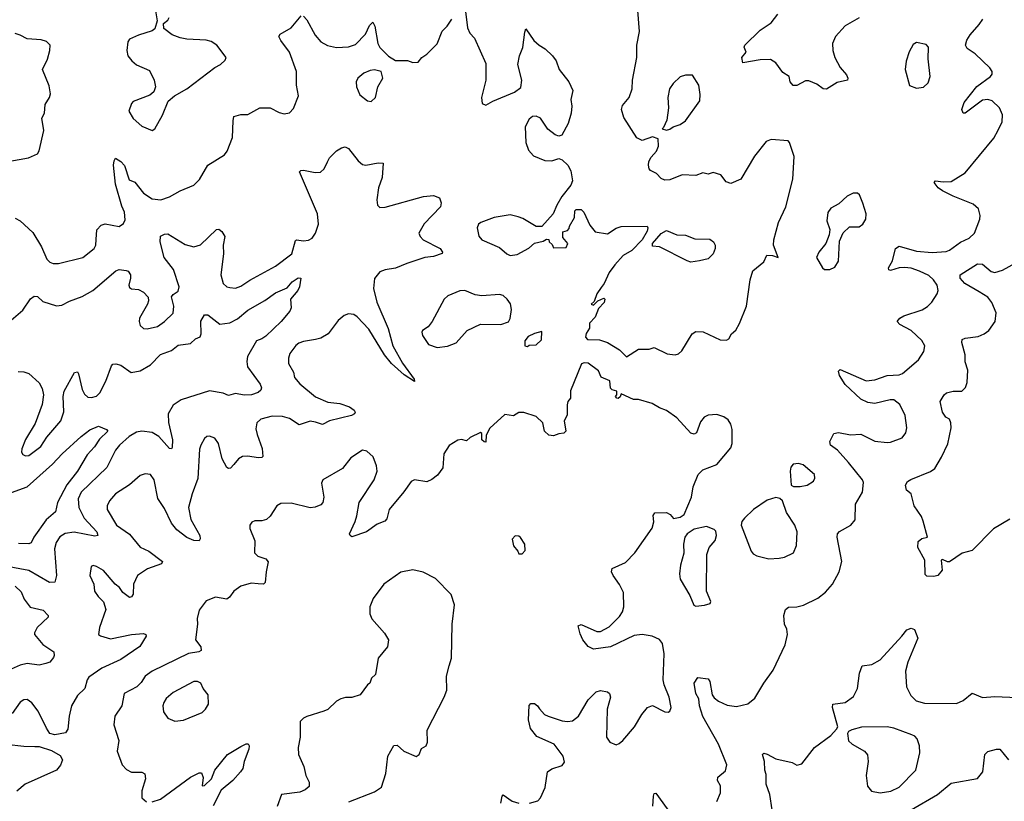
# Model space of a CAD drawing. Extents: x 1550320 to 1685906, y 509093 to 640511.
# Tile 319 of 532: x 1613882 to 1619550, y 563196 to 567692. Entities that reach past the tile are written whole.
import ezdxf

# ---------------------------------------------------------------- set-up
doc = ezdxf.new("R2010")
doc.units = 0

msp = doc.modelspace()

# ---------------------------------------------------------------- linework, layer by layer
at = {"layer": '0CON20XD'}
for points in [[(1614662.5, 567755), (1614673.3, 567685), (1614660.5, 567639.5), (1614645, 567628), (1614565, 567603.3), (1614515, 567580), (1614503.8, 567565), (1614498, 567515), (1614503.8, 567485), (1614526.7, 567455), (1614555, 567432), (1614629.1, 567399.1), (1614656, 567345), (1614663.8, 567305), (1614655, 567277.5), (1614631.7, 567258.3), (1614535, 567222.5), (1614525, 567210), (1614510, 567165), (1614535, 567123.3), (1614585, 567080), (1614645, 567053.8)], [(1616446, 567755), (1616460, 567645), (1616473.8, 567615), (1616500, 567585), (1616565, 567440), (1616565.9, 567344.1), (1616540, 567245), (1616545, 567210), (1616565, 567200), (1616606.4, 567223.6), (1616730, 567275), (1616767, 567303), (1616772.5, 567345), (1616750, 567435), (1616758.8, 567485), (1616778.1, 567531.9), (1616790.7, 567620.7), (1616795, 567640), (1616842.3, 567572.3), (1616872.5, 567545), (1616907.5, 567525), (1616950, 567485), (1616970, 567455), (1616987.5, 567405), (1617042.5, 567335), (1617066, 567285), (1617053.9, 567233.9), (1617060, 567195), (1617056.2, 567155), (1617038.8, 567095), (1617003, 567027), (1616985, 567022.5), (1616965, 567030), (1616923, 567063), (1616880, 567125), (1616855, 567136.9), (1616835, 567135.7), (1616815, 567120), (1616792.5, 567075), (1616795.9, 566985.9), (1616811.7, 566941.7), (1616839.3, 566909.3), (1616905, 566881.2), (1616945, 566880), (1616985, 566893.3), (1617005, 566886.7), (1617036.7, 566855), (1617055, 566822.5), (1617063.8, 566765), (1617055, 566740), (1617003.3, 566675), (1616973.9, 566626.1), (1616952.5, 566575), (1616887, 566503), (1616855, 566502.5), (1616778.5, 566548.5), (1616752, 566558), (1616705, 566570), (1616612.5, 566555), (1616537.5, 566525), (1616523.3, 566515), (1616516.2, 566495), (1616526.1, 566446.1), (1616543.3, 566425), (1616645, 566380.8), (1616686.2, 566345), (1616705.9, 566335.9), (1616745, 566341.2), (1616812.3, 566377.7), (1616845, 566407.5), (1616895, 566417.5), (1616915, 566430), (1616928.3, 566428.3), (1616930, 566415), (1616948.3, 566398.3), (1616955, 566380), (1617028.3, 566381.7), (1617037.5, 566405), (1617008.3, 566438.3), (1617008.3, 566471.7), (1617035, 566480), (1617045, 566490), (1617047.5, 566505), (1617076.4, 566553.6), (1617078.3, 566591.7), (1617085, 566600), (1617115, 566600), (1617130, 566585), (1617165, 566510), (1617195, 566472.5), (1617265, 566460), (1617315, 566493.3), (1617345, 566503.3), (1617493.8, 566503.8), (1617498, 566495), (1617494.4, 566475), (1617466.4, 566425), (1617406, 566364), (1617356.2, 566335), (1617308.3, 566281.7), (1617275, 566237.5), (1617245.9, 566174.1), (1617228.6, 566151.4), (1617204, 566115), (1617188.3, 566071.7), (1617172.5, 566055), (1617185, 566050), (1617210, 566075), (1617245, 566090), (1617250, 566085), (1617247.5, 566065), (1617215, 566030), (1617195, 565980), (1617163, 565947), (1617161.7, 565918.3), (1617143, 565887), (1617140, 565865), (1617151.7, 565851.7), (1617219.5, 565849.5), (1617265.9, 565835.9), (1617335, 565792.5), (1617375, 565752.5), (1617445, 565797.5), (1617505, 565796.7), (1617535, 565806.2), (1617609.1, 565769.1), (1617655, 565764.3), (1617675, 565770.8), (1617693.4, 565786.6), (1617753.8, 565885), (1617775, 565898.8), (1617817.3, 565897.3), (1617915, 565851.2), (1617950.7, 565849.3), (1617963.9, 565856.1), (1617980, 565885), (1618004.1, 565905.9), (1618025.7, 565944.3), (1618065.6, 566045), (1618087.1, 566195), (1618101.7, 566248.3), (1618165, 566300), (1618182.7, 566337.3), (1618215, 566335.8), (1618247.5, 566325), (1618222.2, 566395), (1618222.5, 566425), (1618249.4, 566525), (1618293.3, 566615), (1618332.1, 566775), (1618341.1, 566905), (1618314, 566985), (1618305.5, 566995.5), (1618207.6, 567002.4), (1618179.4, 566990.6), (1618112, 566908), (1618034.3, 566775.7), (1617975, 566750), (1617948.8, 566758.8), (1617918.8, 566798.8), (1617875, 566814), (1617845, 566803.8), (1617815, 566812), (1617775, 566796), (1617695, 566799.2), (1617625, 566770.8), (1617595, 566769.2), (1617575, 566778), (1617547.3, 566807.3), (1617512.5, 566825), (1617506.7, 566835), (1617501.2, 566855), (1617504.2, 566875.8), (1617518, 566902), (1617548.8, 566935), (1617560, 566965), (1617557, 567007), (1617525, 567017.5), (1617465, 566997.5), (1617435, 567013.3), (1617360.3, 567130.3), (1617346, 567175), (1617351.7, 567198.3), (1617390, 567245), (1617408.8, 567295), (1617409.2, 567345), (1617434.3, 567475), (1617434.4, 567545.6), (1617450, 567625), (1617440, 567745)], [(1613855, 566550.8), (1613885, 566535.6), (1613957.3, 566467.3), (1614007.5, 566385), (1614038.1, 566315), (1614055, 566298.1), (1614075, 566290), (1614105, 566289.1), (1614245, 566324.5), (1614310, 566375), (1614319.5, 566395), (1614322.7, 566427.3), (1614327, 566483), (1614350.5, 566509.5), (1614375, 566516.9), (1614455, 566502), (1614479.7, 566520.3), (1614489.1, 566540.9), (1614484.4, 566585), (1614469.1, 566619.1), (1614434.2, 566745.8), (1614422.5, 566855), (1614425, 566880), (1614433.8, 566896.2), (1614465, 566876.2), (1614485, 566853.8), (1614511.8, 566771.8), (1614545, 566758.2), (1614595, 566693.9), (1614645, 566661.1), (1614695, 566655.7), (1614745, 566672.5), (1614805, 566706.7), (1614885, 566740.8), (1614917.4, 566772.6), (1614964.8, 566855.2), (1615061.4, 566915), (1615076.7, 566935), (1615106.2, 567013.8), (1615110.3, 567110.3), (1615115, 567136), (1615155, 567147.5), (1615195, 567146), (1615264.6, 567185.4), (1615324.5, 567184.5), (1615375, 567159.2), (1615405, 567151.2), (1615435, 567156.7), (1615458.3, 567181.7), (1615487.1, 567255), (1615475.7, 567315), (1615475.5, 567395), (1615434.7, 567504.7), (1615385, 567572), (1615374.2, 567595.8), (1615380.9, 567609.1), (1615444.4, 567645.6), (1615502.5, 567715)], [(1614645, 567053.8), (1614660, 567065), (1614705, 567143.3), (1614735.8, 567224.2), (1614773.3, 567255), (1614845, 567294.3), (1615005, 567416.7), (1615037.5, 567435), (1615065, 567460), (1615070, 567475), (1615016.7, 567545), (1614985, 567566), (1614955, 567574), (1614845, 567579.2), (1614805, 567587.5), (1614760, 567605), (1614711.7, 567641.7), (1614710, 567670), (1614735, 567690), (1614742.5, 567705)], [(1615515, 567712), (1615535, 567692), (1615583.9, 567603.9), (1615615, 567565.5), (1615653.1, 567543.1), (1615705, 567531.9), (1615775, 567536.9), (1615815, 567549.2), (1615871.9, 567608.1), (1615895, 567658.8), (1615915, 567678.8), (1615926.2, 567655), (1615943.1, 567555), (1615955, 567532), (1616005, 567483.3), (1616045, 567457.5), (1616115, 567456.7), (1616145, 567446.7), (1616175, 567447.5), (1616197.5, 567475), (1616225.9, 567494.1), (1616285, 567553.8), (1616314.3, 567625.7), (1616343.3, 567655), (1616370, 567695)], [(1617895.5, 563195), (1617915.7, 563245), (1617915.7, 563285), (1617899.2, 563315), (1617900.8, 563335), (1617945, 563370.8), (1617952.1, 563405), (1617905.8, 563525), (1617815, 563684.3), (1617795.5, 563744.5), (1617792, 563785), (1617773.9, 563815), (1617765.6, 563875), (1617785, 563908.1), (1617845, 563900), (1617854.2, 563884.2), (1617867.6, 563807.6), (1617880, 563790), (1617905, 563772.3), (1617955, 563748.5), (1618008.2, 563741.8), (1618073.1, 563756.9), (1618115, 563788.8), (1618165.7, 563875), (1618220.2, 563949.8), (1618288.1, 564095), (1618302.2, 564155), (1618298.9, 564185), (1618285.5, 564215.5), (1618280.9, 564265), (1618290, 564300), (1618307.5, 564312.5), (1618355.4, 564314.6), (1618395, 564324.4), (1618476.2, 564365), (1618520.7, 564399.3), (1618561.4, 564445), (1618599.4, 564515), (1618615.7, 564575), (1618588.6, 564715), (1618590, 564735), (1618601.3, 564748.7), (1618666.2, 564785), (1618692, 564815), (1618693.5, 564905), (1618733.3, 564975), (1618739.6, 565029.6), (1618734.4, 565045), (1618653.8, 565145), (1618589.6, 565215), (1618550, 565245), (1618545.7, 565265), (1618568.8, 565311.2), (1618595, 565318), (1618665, 565304.2), (1618725, 565307.1), (1618805, 565266.9), (1618875, 565259.2), (1618895, 565262.5), (1618962.7, 565287.3), (1618984.2, 565315.8), (1618988.6, 565345), (1618978.9, 565415), (1618948.5, 565478.5), (1618915, 565504.6), (1618893.3, 565505), (1618805, 565483.8), (1618765, 565490.4), (1618725, 565509.1), (1618635, 565593.1), (1618602.2, 565645), (1618595, 565670), (1618605, 565680), (1618755, 565614.4), (1618805, 565620.5), (1618875, 565644.4), (1618945, 565649.1), (1618965, 565656.7), (1619056.2, 565735), (1619087.3, 565782.7), (1619093.1, 565815), (1619076, 565846), (1619015, 565903.5), (1618947.9, 565937.9), (1618934, 565955), (1618949.2, 565975), (1618971.9, 565988.1), (1619077.1, 566022.9), (1619108.3, 566041.7), (1619133.6, 566066.4), (1619163.1, 566115), (1619168.9, 566135), (1619163.5, 566165), (1619143.5, 566195), (1619115, 566220), (1619062.5, 566245), (1619015, 566262.3), (1618975, 566267.5), (1618944.4, 566265.6), (1618895, 566250), (1618885, 566252.5), (1618883.8, 566265), (1618907.5, 566305), (1618924, 566375), (1618945, 566390), (1619045, 566360.4), (1619135, 566353.8), (1619215, 566359.5), (1619235, 566366.9), (1619297.4, 566412.6), (1619348, 566435), (1619378.1, 566465), (1619409.4, 566545), (1619411.4, 566565), (1619402, 566605), (1619371.3, 566631.3), (1619255, 566676.1), (1619195, 566706.8), (1619170, 566725), (1619146.2, 566755), (1619155, 566765.8), (1619198.9, 566758.9), (1619245, 566761.3), (1619325, 566811.1), (1619489.1, 567010.9), (1619515, 567056.2), (1619538.6, 567105), (1619540.5, 567145), (1619522.2, 567185), (1619480.8, 567225), (1619455, 567233.8), (1619425, 567229.1), (1619325, 567154.2), (1619313.3, 567155), (1619306, 567175), (1619320, 567215), (1619391.7, 567308.3), (1619471.2, 567365), (1619480.8, 567379.2), (1619481.2, 567395), (1619466, 567415), (1619383.1, 567495), (1619336.4, 567526.4), (1619326.9, 567545), (1619334.5, 567575), (1619353.8, 567605), (1619406.3, 567663.7), (1619426.4, 567695)], [(1618715, 567702.7), (1618635, 567657.5), (1618577.8, 567595), (1618561.8, 567555), (1618562.9, 567515), (1618575.4, 567475.4), (1618605, 567416.2), (1618641.2, 567375), (1618650, 567355), (1618647.5, 567345), (1618588.3, 567331.7), (1618527.3, 567292.7), (1618507.5, 567295), (1618471.1, 567321.1), (1618425, 567340.8), (1618405, 567340.8), (1618355, 567314), (1618335, 567313.8), (1618316.7, 567335), (1618312.5, 567365), (1618275, 567388.8), (1618235, 567443.3), (1618205, 567464), (1618145, 567461.4), (1618045, 567443.3), (1618040, 567475), (1618063.3, 567505), (1618053.3, 567535), (1618056.7, 567545), (1618145, 567631.2), (1618208.8, 567675), (1618246.6, 567723.4)], [(1613825, 566877.5), (1613932.3, 566897.7), (1613985, 566920), (1613995, 566937.5), (1614020.5, 567055), (1614009.2, 567125), (1614024.4, 567155), (1614028.1, 567205), (1614054.2, 567245), (1614060, 567265), (1614052.3, 567312.3), (1614013.8, 567405), (1614041.2, 567465), (1614056.2, 567515), (1614056.7, 567545), (1614036.1, 567566.1), (1614006.2, 567576.2), (1613925, 567582), (1613885, 567604), (1613855, 567612)], [(1619045, 567298), (1619085, 567304.3), (1619111.7, 567328.3), (1619123.1, 567365), (1619112.3, 567467.7), (1619113.6, 567533.6), (1619100, 567550), (1619045, 567561.2), (1619025, 567550), (1619002.7, 567507.3), (1618985.7, 567454.3), (1618978.6, 567405), (1619004.3, 567314.3), (1619045, 567298)], [(1615905, 567222), (1615930, 567245), (1615944.1, 567305.9), (1615973.3, 567355), (1615963.3, 567393.3), (1615925, 567403.8), (1615899.5, 567400.5), (1615863.3, 567385), (1615828, 567355), (1615819.2, 567335), (1615820, 567305), (1615839.7, 567259.7), (1615883.3, 567225), (1615905, 567222)], [(1617605, 567057.5), (1617625, 567062.5), (1617643.3, 567076.7), (1617685, 567088.8), (1617715, 567110), (1617796.9, 567225), (1617799.1, 567260.9), (1617792.2, 567315), (1617755, 567373.3), (1617715, 567372.5), (1617685, 567364), (1617644.6, 567325.4), (1617623.1, 567295), (1617612.9, 567245), (1617617.5, 567185), (1617607.5, 567115), (1617588.3, 567071.7), (1617580, 567065), (1617605, 567057.5)], [(1613818.6, 565951.4), (1613899.8, 566020.2), (1613944.5, 566085.5), (1613965, 566100.8), (1613985, 566099.2), (1614015, 566070.8), (1614093.9, 566046.1), (1614125, 566050.8), (1614168, 566072), (1614240.7, 566099.3), (1614304, 566135), (1614435, 566248), (1614455, 566254.2), (1614495, 566249.2), (1614506.2, 566245), (1614519.2, 566225), (1614520.8, 566205), (1614510.6, 566165), (1614515, 566152), (1614525, 566144.3), (1614565, 566140), (1614595, 566125.6), (1614621.9, 566095), (1614624.4, 566075), (1614618.6, 566055), (1614572.5, 565975), (1614569.2, 565955), (1614575, 565932.5), (1614595, 565916.2), (1614615, 565912.9), (1614675, 565926.9), (1614715, 565955.7), (1614765.2, 566004.8), (1614769.1, 566045), (1614755, 566097.5), (1614765, 566111.2), (1614795, 566130), (1614800.5, 566155), (1614768, 566255), (1614713.9, 566325), (1614691.1, 566415), (1614693.5, 566446.5), (1614715, 566458), (1614735, 566460), (1614835, 566398.9), (1614885, 566385.8), (1614923, 566397), (1615015, 566486), (1615027.7, 566487.7), (1615045, 566473.3), (1615063.8, 566445), (1615053.1, 566395), (1615054.4, 566345), (1615040, 566225), (1615052.5, 566175), (1615075, 566155.8), (1615090.9, 566150.9), (1615125, 566148.6), (1615155, 566160), (1615206, 566194), (1615355, 566274.4), (1615448.1, 566345), (1615468.9, 566421.1), (1615475, 566425.5), (1615515, 566420), (1615545, 566423.3), (1615565, 566435.8), (1615585.6, 566465), (1615602.5, 566515), (1615597.1, 566575), (1615493.6, 566816.4), (1615500, 566825), (1615515, 566826.7), (1615583.2, 566813.2), (1615613.3, 566815), (1615634.4, 566835), (1615653.6, 566875), (1615665, 566896.9), (1615705, 566938), (1615734.1, 566955.9), (1615755, 566960), (1615775, 566951.2), (1615829.8, 566879.8), (1615855, 566858.6), (1615875, 566855.6), (1615945, 566869.2), (1615975, 566867.5), (1615967.8, 566785), (1615947.3, 566725), (1615938.1, 566655), (1615942, 566625), (1615955, 566612.5), (1615985, 566614.4), (1616205.7, 566675.7), (1616265, 566681.2), (1616298, 566668), (1616308.8, 566638.8), (1616304.2, 566615), (1616211.3, 566518.7), (1616180.6, 566465), (1616187.1, 566445), (1616205.5, 566425.5), (1616302, 566375), (1616316.2, 566355), (1616313.6, 566346.4), (1616265, 566329.2), (1616215, 566324.3), (1616110.6, 566289.4), (1616045, 566262.7), (1615985, 566252.9), (1615955, 566240.8), (1615925, 566203.3), (1615918.9, 566145), (1615938.1, 566068.1), (1616003.8, 565915), (1616030, 565815), (1616086.1, 565716.1), (1616152.5, 565625), (1616155, 565610), (1616095, 565649.4), (1616022.5, 565715), (1615981.5, 565765), (1615891.6, 565911.6), (1615825, 565983.5), (1615805, 565996.2), (1615775, 566000.4), (1615749.8, 565990.2), (1615715, 565960.8), (1615658.6, 565885), (1615615, 565859.4), (1615585, 565852.9), (1615515, 565841.4), (1615488.7, 565831.3), (1615471.7, 565818.3), (1615437.5, 565772.5), (1615428.9, 565745), (1615428.9, 565715), (1615458.1, 565665), (1615464.5, 565634.5), (1615495, 565596.9), (1615585, 565522.9), (1615655, 565492.7), (1615725, 565484.6), (1615780, 565465), (1615806.7, 565445), (1615813.3, 565435), (1615810, 565425), (1615792.5, 565415), (1615665.8, 565384.2), (1615625, 565362.5), (1615585, 565377.7), (1615555, 565381.8), (1615491.7, 565361.7), (1615435, 565397.9), (1615395, 565408.5), (1615335, 565411.2), (1615270, 565395), (1615247.6, 565372.4), (1615242.1, 565337.9), (1615248.2, 565305), (1615278, 565225), (1615281.2, 565178.8), (1615275, 565172.9), (1615255, 565171.5), (1615195, 565181.8), (1615165, 565179.1), (1615141.9, 565165), (1615115, 565134.2), (1615095, 565112.5), (1615085, 565110), (1615075, 565116), (1615048.1, 565165), (1615025.7, 565255), (1615005, 565283.8), (1614975, 565296.7), (1614960, 565295), (1614946.4, 565283.6), (1614924, 565245), (1614917.7, 565222.3), (1614907.2, 565052.8), (1614874.5, 564965), (1614854.6, 564885), (1614866.4, 564816.4), (1614918.2, 564725), (1614920.8, 564705), (1614915, 564694), (1614885, 564696.9), (1614843.6, 564713.6), (1614787.3, 564757.3), (1614755.2, 564795.2), (1614715, 564880.6), (1614678.1, 564938.1), (1614655.5, 565045.5), (1614635, 565076.2), (1614605, 565079.2), (1614575, 565070), (1614514, 565016), (1614434.4, 564965), (1614398.5, 564925), (1614386.5, 564895), (1614385.6, 564875), (1614438.5, 564785), (1614515, 564732.2), (1614575, 564658.6), (1614625, 564634.3), (1614704, 564575), (1614698.2, 564561.8), (1614617.6, 564532.4), (1614560, 564495), (1614537.8, 564445), (1614535, 564387.5), (1614525, 564371.2), (1614515, 564368.8), (1614475, 564396.7), (1614457.5, 564425), (1614431.2, 564445), (1614365, 564523.3), (1614325, 564546.7), (1614305, 564552.5), (1614293, 564547), (1614286.2, 564495), (1614308.8, 564445), (1614312, 564405), (1614333.2, 564373.2), (1614364.1, 564344.1), (1614378.8, 564298.8), (1614341.9, 564195), (1614336.2, 564155), (1614346.9, 564146.9), (1614405, 564131.2), (1614525.3, 564155.3), (1614595, 564160.8), (1614608.8, 564155), (1614610, 564145), (1614573.6, 564086.4), (1614465, 564011.5), (1614355, 563961.8), (1614280.4, 563909.6), (1614270.5, 563895), (1614257.1, 563845), (1614215.7, 563805), (1614180.6, 563745), (1614166.7, 563685), (1614158.7, 563611.3), (1614145, 563590), (1614085, 563578.8), (1614056.1, 563586.1), (1614035.8, 563615.8), (1613987.5, 563715), (1613952.1, 563762.1), (1613925, 563780.8), (1613905, 563779.2), (1613885, 563765.8), (1613839.1, 563700.9)], [(1618545, 566254.2), (1618575, 566268.8), (1618595, 566302.5), (1618602.3, 566417.7), (1618623.1, 566466.9), (1618659.5, 566500.5), (1618715, 566500), (1618736, 566515), (1618754, 566545), (1618755.8, 566575), (1618736.4, 566636.4), (1618716.7, 566685), (1618705, 566693.3), (1618680, 566695), (1618645, 566676), (1618597.9, 566632.1), (1618552.1, 566607.9), (1618535, 566582.5), (1618528.8, 566535), (1618546.7, 566485), (1618542.5, 566455), (1618522.5, 566405), (1618482.5, 566355), (1618470, 566325), (1618503.3, 566265), (1618515.9, 566255.9), (1618545, 566254.2)], [(1617745, 566298), (1617725, 566304.3), (1617565.6, 566385.6), (1617525, 566390), (1617524.2, 566405), (1617575, 566462.9), (1617605, 566480), (1617665, 566453.8), (1617715, 566452), (1617768.8, 566431.2), (1617855, 566430), (1617876.7, 566415), (1617886.2, 566395), (1617886.2, 566375), (1617873.3, 566345), (1617845, 566316.7), (1617795, 566304), (1617745, 566298)], [(1619581.9, 564818.1), (1619487.6, 564762.4), (1619365, 564639.2), (1619306.7, 564623.3), (1619235, 564574.2), (1619223.1, 564573.1), (1619195, 564586.7), (1619187, 564583), (1619192, 564525), (1619166.7, 564495), (1619145, 564488.8), (1619105, 564490), (1619095, 564500), (1619092.3, 564582.3), (1619053.3, 564655), (1619055, 564690), (1619075, 564707.5), (1619107.5, 564715), (1619083.3, 564806.7), (1619073.8, 564835), (1619032, 564895), (1619013.6, 564963.6), (1618986.4, 564986.4), (1618982, 565015), (1618993.3, 565035), (1619013, 565047), (1619125, 565093.1), (1619149.8, 565110.2), (1619189.4, 565175), (1619225, 565252.5), (1619243.6, 565345), (1619242.1, 565372.1), (1619235, 565393.3), (1619213.8, 565405), (1619194.4, 565434.4), (1619181.2, 565495), (1619203.8, 565535), (1619216.7, 565545), (1619255, 565554.4), (1619305, 565555.8), (1619326, 565576), (1619335.8, 565605.8), (1619340.8, 565675), (1619324.6, 565724.6), (1619324.6, 565765), (1619305.7, 565835), (1619307.5, 565852.5), (1619325, 565860.6), (1619400.2, 565869.8), (1619435, 565884.5), (1619461.4, 565905), (1619497.1, 565955), (1619504.3, 566005), (1619477.8, 566065), (1619455.3, 566095.3), (1619405, 566126.9), (1619322.2, 566175), (1619295.6, 566205), (1619295.8, 566225), (1619395, 566287.9), (1619425, 566285.5), (1619473.8, 566243.8), (1619495, 566237.3), (1619539.6, 566250.4), (1619616, 566294)], [(1613872.3, 565667.7), (1613905, 565666.2), (1613935, 565656.7), (1613995, 565603.8), (1614010.9, 565570.9), (1614018.6, 565535), (1614011.1, 565478.9), (1613971.1, 565368.9), (1613915, 565277.5), (1613895, 565222.5), (1613892.9, 565205), (1613900.3, 565190.3), (1613915, 565182.5), (1613935, 565184.2), (1614002.8, 565237.2), (1614038.6, 565291.4), (1614118.9, 565385), (1614135.5, 565435.5), (1614133.1, 565525), (1614138.6, 565555), (1614198.3, 565661.7), (1614215, 565666.7), (1614221.2, 565655), (1614241.8, 565565), (1614255, 565538.6), (1614275, 565521.1), (1614295, 565517.8), (1614325, 565526.7), (1614343.1, 565545), (1614377.6, 565612.4), (1614409.7, 565700.3), (1614418.8, 565711.2), (1614435, 565713.1), (1614465, 565704.5), (1614523.3, 565663.3), (1614575, 565672.9), (1614635, 565707.5), (1614693.4, 565766.6), (1614755, 565788.9), (1614795, 565818.9), (1614865, 565828.5), (1614895, 565855.8), (1614921.7, 565868.3), (1614927.1, 565885), (1614925, 565957.5), (1614945, 565993.8), (1614965, 565993.8), (1615035, 565940.5), (1615091.1, 565948.9), (1615135, 565972.2), (1615195, 566021.1), (1615294, 566076), (1615355, 566121.5), (1615421.1, 566148.9), (1615450, 566185), (1615485, 566206.7), (1615500, 566205), (1615493.3, 566155), (1615483.8, 566135), (1615440.6, 566085), (1615444.4, 566035), (1615437.5, 566015), (1615386.9, 565955), (1615298.4, 565871.6), (1615275, 565855.3), (1615244.8, 565845.2), (1615193.3, 565755), (1615189.5, 565725), (1615194.2, 565695), (1615266, 565595), (1615273.8, 565575), (1615269.5, 565560.5), (1615255, 565548), (1615216.2, 565533.8), (1615175, 565532.9), (1615125, 565542.5), (1615085, 565530), (1615052.7, 565542.7), (1614975, 565556.6), (1614811.1, 565505), (1614765, 565474.4), (1614736.2, 565425), (1614738.4, 565375), (1614760.9, 565275), (1614759.5, 565230.5), (1614755, 565223.8), (1614745, 565225.8), (1614682.5, 565295), (1614645, 565316.5), (1614585, 565324.5), (1614555, 565319.6), (1614512.5, 565295), (1614457.3, 565245), (1614434.4, 565215.6), (1614384.3, 565115.7), (1614236.1, 564973.9), (1614218.9, 564935), (1614222, 564885), (1614253.8, 564823.8), (1614326.2, 564745), (1614332.5, 564725), (1614315, 564721.8), (1614195, 564744.2), (1614144.2, 564735.8), (1614113.1, 564716.9), (1614092.1, 564685), (1614082.3, 564647.7), (1614094.7, 564495.3), (1614085, 564457.1), (1614054, 564455), (1613935, 564524.2), (1613801.2, 564548.8)], [(1616285, 565805.7), (1616345, 565814), (1616395, 565833.3), (1616457.5, 565905), (1616535, 565941.2), (1616651.7, 565938.3), (1616696.4, 565953.6), (1616706.4, 565973.6), (1616714, 566025), (1616706.8, 566056.8), (1616688.8, 566085), (1616666.2, 566105), (1616645, 566111.9), (1616543.2, 566103.2), (1616505, 566109.2), (1616445, 566133.8), (1616415, 566132), (1616345.9, 566104.1), (1616325.9, 566084.1), (1616256.7, 565955), (1616233.9, 565926.1), (1616200, 565905), (1616196.2, 565895), (1616200, 565875), (1616235, 565824.2), (1616285, 565805.7)], [(1616805, 565812.5), (1616815, 565820), (1616855, 565822.5), (1616885, 565850), (1616888.3, 565898.3), (1616845, 565887.5), (1616810, 565870), (1616790, 565845), (1616790, 565815), (1616805, 565812.5)], [(1616815.9, 563185.9), (1616865, 563198), (1616880.8, 563215), (1616906.9, 563275), (1616920.8, 563365), (1616945, 563382.9), (1617005, 563402), (1617018.3, 563421.7), (1617010.8, 563455), (1616959.2, 563525), (1616859.1, 563569.1), (1616822, 563615), (1616811.2, 563665), (1616815, 563747.5), (1616825, 563758.8), (1616845, 563758.8), (1616863.3, 563745), (1616875, 563726.7), (1616904, 563695), (1616924.5, 563684.5), (1617005, 563657.8), (1617035, 563654.4), (1617065, 563659.2), (1617098.6, 563685), (1617155, 563778.8), (1617201.2, 563825), (1617225, 563834), (1617265.8, 563825.8), (1617277.5, 563815), (1617283.3, 563795), (1617264.4, 563725), (1617260.8, 563565), (1617280, 563535), (1617315, 563521.2), (1617332.7, 563527.3), (1617354.3, 563545.7), (1617420.8, 563625), (1617463.1, 563695), (1617495.6, 563734.4), (1617525, 563746), (1617595, 563710), (1617615, 563707.5), (1617625, 563713.3), (1617633.3, 563735), (1617620.8, 563795), (1617591.4, 563865), (1617585.6, 563895), (1617592.5, 564045), (1617582.6, 564102.6), (1617565, 564125.7), (1617523.3, 564145), (1617465, 564154.6), (1617418.8, 564148.8), (1617283.8, 564085), (1617185, 564071.4), (1617155, 564086.2), (1617123.3, 564125), (1617108.3, 564158.3), (1617097.5, 564205), (1617115, 564212.5), (1617205, 564172), (1617225, 564172), (1617275, 564199.4), (1617335, 564259.2), (1617351.9, 564285), (1617360, 564315), (1617357.7, 564397.7), (1617335, 564443.3), (1617298, 564495), (1617288.8, 564515), (1617293.3, 564535), (1617369.7, 564570.3), (1617424, 564625), (1617523, 564767), (1617533.3, 564803.3), (1617529.3, 564840.7), (1617537.5, 564855), (1617605, 564856.7), (1617626.4, 564846.4), (1617645, 564822.5), (1617685, 564830), (1617707.5, 564845), (1617748.8, 564945), (1617758.8, 565005), (1617788.8, 565075), (1617815, 565103.3), (1617895, 565132.5), (1617975, 565230), (1617984.3, 565255), (1617982.9, 565335), (1617975.7, 565365), (1617959.7, 565389.7), (1617935, 565408), (1617895, 565420.8), (1617845, 565417.5), (1617823.3, 565405), (1617801.2, 565378.8), (1617777.5, 565315), (1617765, 565307.5), (1617745, 565313.3), (1617665, 565401.2), (1617605, 565443.8), (1617565, 565458.8), (1617523.9, 565483.9), (1617445, 565506.7), (1617415, 565507.5), (1617345, 565540), (1617338.3, 565521.7), (1617327, 565513), (1617320, 565515), (1617312.5, 565525), (1617320, 565535), (1617320, 565555), (1617293, 565563), (1617283, 565573), (1617280, 565615), (1617230, 565635), (1617215, 565672.5), (1617155, 565716.2), (1617131.2, 565718.8), (1617116.7, 565713.3), (1617053, 565557), (1617052.5, 565515), (1617037.5, 565495), (1617033.9, 565476.1), (1617033, 565417), (1617016.7, 565385), (1617025.9, 565324.1), (1617015, 565313.8), (1616985, 565310), (1616955, 565297.5), (1616928.3, 565301.7), (1616903.3, 565325), (1616893.6, 565373.6), (1616855, 565410), (1616785, 565433.3), (1616755, 565432.5), (1616725, 565414), (1616675, 565421.4), (1616587.9, 565342.1), (1616567.5, 565302.5), (1616565, 565262.5), (1616555, 565263.3), (1616542.5, 565275), (1616541.7, 565311.7), (1616535, 565316.7), (1616475, 565288.8), (1616455, 565268.8), (1616425, 565276.9), (1616405, 565274.2), (1616355, 565242.5), (1616322.9, 565195), (1616317.8, 565115), (1616287.5, 565072.5), (1616255, 565047.9), (1616225, 565034.4), (1616155, 565046), (1616135, 565036.2), (1616094.1, 564975.9), (1616008.8, 564875), (1615995, 564820), (1615983.6, 564806.4), (1615940.3, 564789.7), (1615878.8, 564745), (1615795, 564716.7), (1615783.9, 564723.9), (1615781.2, 564735), (1615814, 564805), (1615822.5, 564837.5), (1615836, 564915), (1615921.9, 565045), (1615939.1, 565095), (1615936.7, 565125), (1615917.6, 565177.6), (1615880.5, 565210.5), (1615856.1, 565216.1), (1615787.9, 565172.1), (1615740.3, 565109.7), (1615627.5, 565045), (1615620, 565025), (1615633.8, 564945), (1615626.2, 564915), (1615615, 564902), (1615582.4, 564887.6), (1615555, 564884.4), (1615445, 564910.5), (1615385, 564909.2), (1615362.5, 564895), (1615323.8, 564836.2), (1615302.6, 564817.4), (1615275, 564808.6), (1615235, 564808.8), (1615219.3, 564800.7), (1615206.7, 564785), (1615206.7, 564765), (1615235.7, 564695), (1615234.2, 564625), (1615253.3, 564605), (1615299.8, 564589.8), (1615313.1, 564573.1), (1615300, 564515), (1615295.6, 564454.4), (1615285, 564444.2), (1615254.2, 564445.8), (1615215, 564450), (1615155, 564432.5), (1615114, 564405), (1615090.3, 564369.7), (1615075, 564359.2), (1615009.5, 564370.5), (1614955, 564348), (1614916, 564295), (1614903.4, 564246.6), (1614905.5, 564215), (1614894.2, 564125), (1614924, 564085), (1614926.7, 564063.3), (1614914.2, 564055.8), (1614854.2, 564045.8), (1614645, 563944.5), (1614604.1, 563915.9), (1614581.1, 563878.9), (1614556.4, 563853.6), (1614484.2, 563815), (1614470, 563745), (1614430, 563685), (1614424.3, 563635), (1614453.1, 563545), (1614442.9, 563485), (1614471.2, 563405), (1614497.7, 563377.7), (1614525, 563364.2), (1614585, 563362.5), (1614602.9, 563352.9), (1614606.9, 563325), (1614584.3, 563255), (1614585.9, 563215.9), (1614612.7, 563192.7)], [(1613835, 564973.1), (1613924.8, 565005.2), (1614070.8, 565135), (1614126.4, 565195), (1614235, 565294.5), (1614285, 565331.9), (1614335, 565354), (1614382.5, 565335), (1614390, 565325), (1614341.5, 565278.5), (1614313.1, 565235), (1614270.6, 565189.4), (1614213.9, 565095), (1614153, 565017), (1614099, 564915), (1614088.7, 564861.3), (1614034.5, 564815.5), (1613963.2, 564715), (1613947.2, 564682.8), (1613935, 564677.5), (1613875, 564678.4)], [(1618375, 565006), (1618415, 565014), (1618452.3, 565037.7), (1618460, 565055), (1618456.7, 565075), (1618391.7, 565131.7), (1618365, 565139.2), (1618334.3, 565135.7), (1618321.2, 565118.8), (1618318, 565095), (1618322.5, 565015), (1618337, 565007), (1618375, 565006)], [(1618195, 564591.4), (1618255, 564594.3), (1618285, 564600), (1618336.7, 564625), (1618353, 564667), (1618356.9, 564745), (1618344.6, 564784.6), (1618296.9, 564856.9), (1618274.2, 564924.2), (1618258.3, 564938.3), (1618235, 564944), (1618185, 564927.5), (1618105.5, 564874.5), (1618053.8, 564825), (1618038.8, 564805), (1618036.2, 564785), (1618093.5, 564635), (1618105, 564618.6), (1618125, 564607.8), (1618195, 564591.4)], [(1617775, 564318), (1617825, 564323.8), (1617856.7, 564333.3), (1617860, 564345), (1617835.7, 564405), (1617837.5, 564615), (1617852, 564655), (1617885, 564696.7), (1617893.8, 564725), (1617888.8, 564748.8), (1617879.3, 564759.3), (1617835, 564776.2), (1617765, 564762), (1617725, 564733.8), (1617712, 564715), (1617704.2, 564675), (1617705.9, 564624.1), (1617685.8, 564555), (1617680, 564505), (1617685, 564473.8), (1617740.3, 564380.3), (1617763.6, 564323.6), (1617775, 564318)], [(1616775, 564620), (1616791.7, 564638.3), (1616790, 564675), (1616765, 564713.8), (1616755, 564721.2), (1616735, 564722.5), (1616717, 564703), (1616723.8, 564665), (1616750, 564635), (1616755, 564620), (1616775, 564620)], [(1615777.4, 563192.6), (1615925, 563249.4), (1615965, 563277.5), (1615990, 563355), (1616001.4, 563455), (1616035, 563516.7), (1616055, 563518.8), (1616093.4, 563483.4), (1616165, 563454.3), (1616181.2, 563465), (1616195, 563500), (1616221.2, 563515), (1616229.2, 563535), (1616228, 563605), (1616326.5, 563795), (1616340.5, 563835), (1616338.6, 563915), (1616354.3, 563975.7), (1616368.3, 564018.3), (1616371.4, 564215), (1616384.3, 564325), (1616366, 564385), (1616275, 564477.5), (1616205, 564514.2), (1616145, 564526.7), (1616075.9, 564514.1), (1615978, 564445), (1615916.8, 564363.2), (1615898.6, 564315), (1615898.6, 564275), (1615910, 564245), (1615982.4, 564162.4), (1616005.8, 564125), (1615998.8, 564085), (1615945, 564020), (1615930, 563925), (1615907.5, 563905), (1615897.5, 563875), (1615883.3, 563865), (1615841.2, 563808.8), (1615795, 563793.3), (1615757, 563793), (1615730, 563785), (1615705, 563772.5), (1615655, 563723.3), (1615633.3, 563713.3), (1615535, 563684), (1615515, 563674), (1615495.8, 563654.2), (1615495.7, 563565), (1615484.4, 563505), (1615487.8, 563465), (1615517.8, 563395), (1615529.4, 563345), (1615549.2, 563305), (1615548.3, 563281.7), (1615525, 563260.8), (1615495, 563248.6), (1615390, 563235), (1615364.2, 563165)], [(1613855, 564432.5), (1613890.5, 564400.5), (1613907.9, 564357.9), (1613943.2, 564313.2), (1614016.7, 564295), (1614046.2, 564265), (1614046.2, 564255), (1613982.2, 564195), (1613966.9, 564165), (1613967.8, 564155), (1614015, 564098.2), (1614078, 564055), (1614080, 564035), (1614077, 564023), (1614055, 563996.7), (1614032.4, 563987.6), (1613995, 563978.2), (1613925, 563988.1), (1613885, 563978.4), (1613833.8, 563956.2)], [(1618213.9, 563146.1), (1618200, 563235), (1618178.6, 563295), (1618179.5, 563349.5), (1618171.2, 563375), (1618170, 563425), (1618157.5, 563465), (1618165, 563472.5), (1618185, 563466.5), (1618235, 563439.5), (1618328.3, 563418.3), (1618355, 563404), (1618385, 563411.2), (1618456.7, 563505), (1618552.5, 563575), (1618585, 563610), (1618592.5, 563625), (1618562, 563735), (1618563.3, 563755), (1618635, 563764), (1618681.7, 563798.3), (1618705.8, 563845), (1618717, 563933), (1618732.5, 563975), (1618787.3, 563982.7), (1618835, 564008.8), (1618960, 564145), (1618988.3, 564181.7), (1619015, 564192.5), (1619033.6, 564183.6), (1619053.3, 564135), (1618994.5, 563995.5), (1618981.4, 563945), (1618987.5, 563855), (1619012.5, 563805), (1619043.1, 563773.1), (1619090.3, 563760.3), (1619275, 563758.5), (1619312.9, 563775), (1619365, 563818.1), (1619425, 563793.3), (1619495, 563798.9), (1619625, 563791.9)], [(1614775, 563656.5), (1614825, 563662.5), (1614932.9, 563707.1), (1614951.4, 563725), (1614968.1, 563755), (1614967.9, 563807.9), (1614937.5, 563845), (1614924.4, 563874.4), (1614905, 563884.3), (1614885, 563884.3), (1614765, 563821.4), (1614725, 563788), (1614711.9, 563765), (1614706.7, 563745), (1614710.6, 563710.6), (1614734.6, 563674.6), (1614775, 563656.5)], [(1618835, 563244.6), (1618896.5, 563253.5), (1618945, 563277.5), (1619040.8, 563375), (1619064.2, 563475), (1619062.5, 563515), (1619048, 563555), (1619035, 563571.2), (1619018.7, 563578.7), (1618915, 563616.2), (1618875.5, 563624.5), (1618727.3, 563622.7), (1618672.3, 563607.7), (1618653.6, 563596.4), (1618647.5, 563585), (1618653.9, 563543.9), (1618673.9, 563523.9), (1618745, 563483.8), (1618762.7, 563462.7), (1618765.8, 563425), (1618754.4, 563345), (1618763, 563283), (1618785, 563254.5), (1618835, 563244.6)], [(1613804.3, 563524.3), (1613905, 563511.9), (1613969.2, 563510.8), (1613995, 563510), (1614065, 563488.8), (1614115, 563458.8), (1614127.5, 563435), (1614117.4, 563402.6), (1614094, 563375), (1613913.8, 563295), (1613865.8, 563254.2)], [(1614645, 563191.8), (1614692.4, 563207.6), (1614865.7, 563334.3), (1614915, 563360), (1614928.8, 563358.8), (1614937.7, 563332.3), (1614933.3, 563285), (1614945, 563287.5), (1614986.7, 563325), (1615006.1, 563373.9), (1615078.8, 563465), (1615155, 563511.2), (1615185, 563526.7), (1615196.4, 563526.4), (1615203.3, 563515), (1615202, 563495), (1615173.3, 563425), (1615166, 563385), (1615154, 563365), (1615108.6, 563315), (1615041.2, 563258.8), (1614995, 563170)], [(1619015, 563147.3), (1619165, 563234.6), (1619245, 563299.4), (1619395, 563326.9), (1619426.4, 563365), (1619437.3, 563465), (1619455, 563481.8), (1619505, 563496.5), (1619525, 563495.6), (1619575, 563434.4)], [(1616652.5, 563185), (1616658.8, 563225), (1616665, 563233.3), (1616716.6, 563196.6), (1616755, 563184.4)], [(1617527, 563167), (1617530, 563225), (1617535, 563240), (1617545, 563243.3), (1617675, 563063.1)]]:
    msp.add_lwpolyline(points, dxfattribs=at)

doc.saveas('drawing.dxf')
